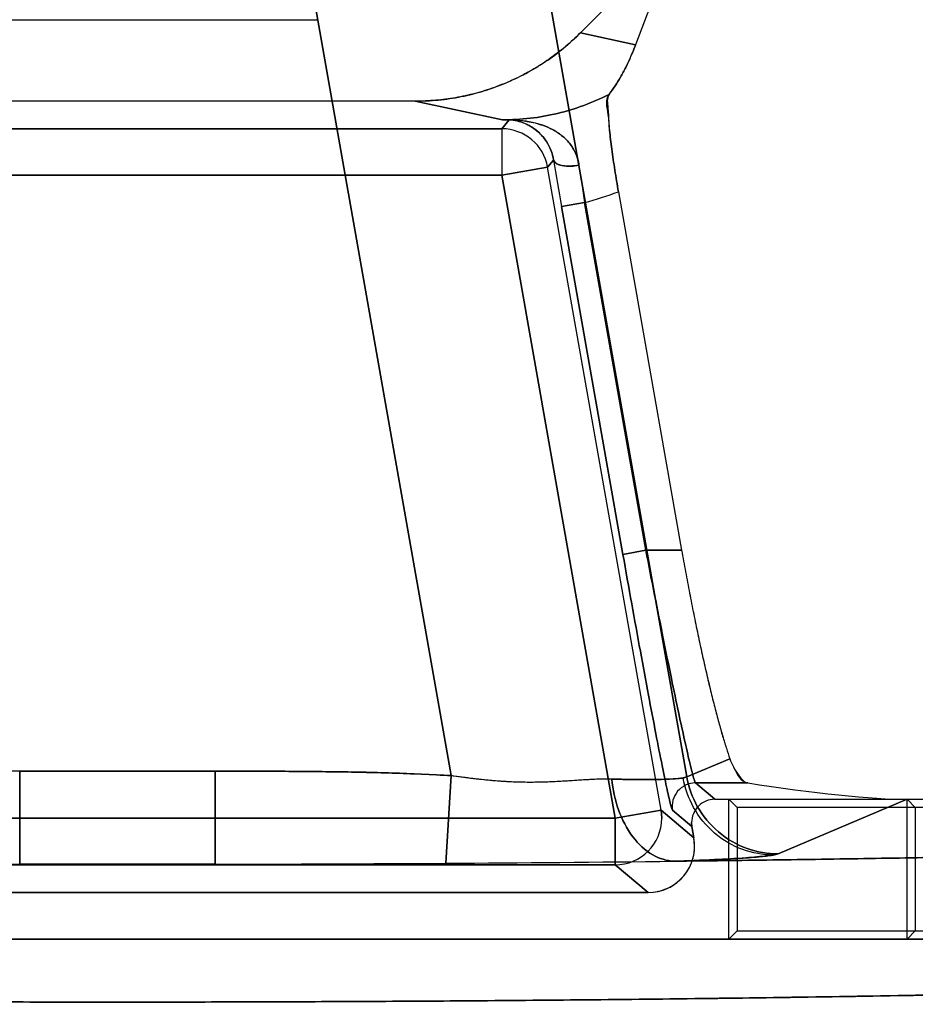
# Model space of a CAD drawing. Header units: millimetres. Extents: x 0 to 297, y 0 to 210.
# Tile 407 of 455: x 240.41 to 240.545, y 160.307 to 160.455. Entities that reach past the tile are written whole.
import ezdxf

# ---------------------------------------------------------------- set-up
doc = ezdxf.new("R2010")
doc.units = ezdxf.units.MM
doc.header["$LTSCALE"] = 16.335
doc.layers.get('0').update_dxf_attribs({"linetype": 'CONTINUOUS'})
for name, color, linetype in [('AXES_REF', 7, 'CONTINUOUS'), ('INTFCLR_1', 7, 'CONTINUOUS'), ('INTFCLR_72935', 7, 'CONTINUOUS')]:
    doc.layers.add(name, color=color, linetype=linetype)

msp = doc.modelspace()

# ---------------------------------------------------------------- linework, layer by layer
at = {"color": 7, "linetype": 'Continuous'}
for radius in [6.787079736, 6.7865, 6.743039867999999]:
    msp.add_circle((241.4889104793, 154.7114782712), radius, dxfattribs=at)
for radius, start, end in [(6.72, 278.2771290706, 261.7228709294), (6.874, 113.0825942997, 269.6189785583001)]:
    msp.add_arc((241.4889104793, 154.7114782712), radius, start, end, dxfattribs=at)
at = {"layer": 'AXES_REF', "color": 7, "linetype": 'Continuous'}
msp.add_arc((241.4889104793, 154.7114782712), 6.874, 113.0826847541, 66.9173152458, dxfattribs=at)
at = {"layer": 'AXES_REF', "color": 9, "linetype": 'Continuous'}
msp.add_arc((241.4889104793, 154.7114782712), 6.191158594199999, 94.4118118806, 85.5881881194, dxfattribs=at)
at = {"layer": 'INTFCLR_1', "color": 6, "linetype": 'Continuous'}
for p, q in [((240.4943715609, 160.4532249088), (240.508862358, 160.4677157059)), ((240.508862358, 160.4677157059), (240.5026740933, 160.4514453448)), ((240.3945956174, 160.4552006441), (240.4548339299, 160.4552006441)), ((240.4695340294, 160.4429506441), (240.3798955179, 160.4429506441)), ((240.5000858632, 160.429319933), (240.5095934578, 160.3753996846)), ((240.514589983, 160.3379506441), (240.6931266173, 160.3379506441)), ((240.5435032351, 160.3169378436), (240.5435032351, 160.3379506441)), ((240.5435032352, 160.3379506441), (240.5447375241, 160.3367163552)), ((240.544737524, 160.3367163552), (240.544737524, 160.3181721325)), ((240.5111436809, 160.3338435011), (240.5110904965, 160.3344513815)), ((240.511143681, 160.3338435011), (240.5114419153, 160.3321521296)), ((240.5045493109, 160.3239378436), (240.3448802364, 160.3239378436)), ((240.5435032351, 160.3169378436), (240.544737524, 160.3181721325)), ((240.1639025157, 160.3169378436), (240.6855270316, 160.3169378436))]:
    msp.add_line(p, q, dxfattribs=at)
at = {"layer": 'INTFCLR_1', "color": 9, "linetype": 'Continuous'}
for p, q in [((240.4882681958, 160.4665900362), (240.5103564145, 160.3413215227)), ((240.4749182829, 160.3415111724), (240.4539310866, 160.4605354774)), ((240.4943715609, 160.4532249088), (240.5026740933, 160.4514453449)), ((240.4826651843, 160.4401361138), (240.4695340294, 160.4429506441)), ((240.4825446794, 160.4387942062), (240.4836598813, 160.440123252)), ((240.4836598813, 160.440123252), (240.4826651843, 160.4401361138)), ((240.3668848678, 160.4387942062), (240.4825446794, 160.4387942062)), ((240.4825446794, 160.4387942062), (240.4825446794, 160.4317952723)), ((240.4894372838, 160.4330106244), (240.4903332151, 160.4340783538)), ((240.4894372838, 160.4330106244), (240.4825446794, 160.4317952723)), ((240.5064884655, 160.3363085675), (240.4894372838, 160.4330106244)), ((240.3668848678, 160.4317952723), (240.4825446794, 160.4317952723)), ((240.4995958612, 160.3350932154), (240.4825446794, 160.4317952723)), ((240.4949845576, 160.427702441), (240.4915382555, 160.427094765)), ((240.5042069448, 160.3753996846), (240.4949845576, 160.427702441)), ((240.4915382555, 160.427094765), (240.5007606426, 160.3747920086)), ((240.5007606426, 160.3747920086), (240.5042069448, 160.3753996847)), ((240.5095934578, 160.3753996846), (240.5042069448, 160.3753996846)), ((240.5168439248, 160.3440615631), (240.5103564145, 160.3413215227)), ((240.4100255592, 160.3421813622), (240.4100255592, 160.3281898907)), ((240.439403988, 160.3421813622), (240.4100255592, 160.3421813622)), ((240.439403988, 160.3281898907), (240.439403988, 160.3421813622)), ((240.4749182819, 160.3415111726), (240.4741312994, 160.3283358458)), ((240.5103564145, 160.3413215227), (240.5098205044, 160.3411717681)), ((240.514589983, 160.3379506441), (240.5116649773, 160.3404050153)), ((240.5195313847, 160.3404050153), (240.5116649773, 160.3404050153)), ((240.5240912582, 160.3297518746), (240.5435032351, 160.3379506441)), ((240.4995958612, 160.3350932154), (240.5064884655, 160.3363085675)), ((240.5064884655, 160.3363085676), (240.5065943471, 160.3350932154)), ((240.5114419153, 160.3321521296), (240.5064884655, 160.3363085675)), ((240.5082186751, 160.3362978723), (240.5111436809, 160.3338435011)), ((240.3498336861, 160.3350932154), (240.4995958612, 160.3350932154)), ((240.4995958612, 160.3350932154), (240.4995958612, 160.3280942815)), ((240.523337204, 160.3295636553), (240.5240912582, 160.3297518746)), ((240.4995958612, 160.3280942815), (240.3498336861, 160.3280942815)), ((240.439403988, 160.3281898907), (240.4100255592, 160.3281898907)), ((240.4995958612, 160.3280942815), (240.5045493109, 160.3239378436))]:
    msp.add_line(p, q, dxfattribs=at)
at = {"layer": 'INTFCLR_1', "color": 7, "linetype": 'Continuous'}
for p, q in [((240.4832650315, 160.4401402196), (240.4833591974, 160.4401385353)), ((240.4836598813, 160.440123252), (240.4837690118, 160.4401306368)), ((240.4990976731, 160.3409866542), (240.4967723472, 160.3409585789))]:
    msp.add_line(p, q, dxfattribs=at)
at = {"layer": 'INTFCLR_1', "color": 9, "linetype": 'Continuous'}
for centre, radius, start, end in [((240.4838447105, 160.5666221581), 0.126491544, 269.4657124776, 269.9657113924), ((240.4825426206, 160.4317928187), 0.007001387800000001, 10.016848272, 89.98315170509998), ((241.4143705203, 160.589933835), 0.9370890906, 189.5738521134, 190.0071559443), ((240.8170875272, 160.4783285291), 0.3260571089, 187.9336634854, 188.9323099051), ((240.482664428, 160.4753993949), 0.0492623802, 284.4829175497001, 290.7102271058), ((240.511666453, 160.3369044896), 0.003500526, 90.02415459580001, 189.9398273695), ((240.4995925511, 160.3350960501), 0.007001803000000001, 270.0270861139, 359.9768037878)]:
    msp.add_arc(centre, radius, start, end, dxfattribs=at)
at = {"layer": 'INTFCLR_1', "color": 6, "linetype": 'Continuous'}
for centre, radius, start, end in [((240.5145881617, 160.3344529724), 0.003497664, 89.97016535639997, 180.0260600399), ((240.5045499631, 160.3309362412), 0.006998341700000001, 269.9946619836, 10.0052513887), ((240.4242878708, 167.855626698), 7.5274502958, 269.627109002, 269.8914412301), ((240.4251429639, 167.8553168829), 7.527140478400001, 270.1085534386, 270.3728965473), ((240.4289212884, 167.3033717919), 6.9751823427, 270.3713682, 270.6532151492), ((240.4247147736, 168.0146315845), 7.6864557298, 269.8905047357, 270.1094952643)]:
    msp.add_arc(centre, radius, start, end, dxfattribs=at)
msp.add_ellipse((240.5214296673, 160.3426192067), major_axis=(0.0261618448, -0.0039738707), ratio=0.0936581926, start_param=-1.6291866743, end_param=-0.5525328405, dxfattribs=at)
for points, knots in [([(240.4943715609, 160.4532249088), (240.4936439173, 160.4524972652), (240.4921260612, 160.4511077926), (240.4896732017, 160.4492306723), (240.4870615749, 160.4475743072), (240.4843120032, 160.4461534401), (240.4814592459, 160.4449844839), (240.4785425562, 160.44407741), (240.4755859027, 160.4434310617), (240.4725807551, 160.443038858), (240.4705567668, 160.4429506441), (240.4695340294, 160.4429506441)], [0, 0, 0, 0, 0.1119609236, 0.2235464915, 0.335643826, 0.4479966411, 0.5598491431, 0.6706416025, 0.7799103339, 0.8887251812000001, 1, 1, 1, 1]), ([(240.4986822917, 160.4439634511), (240.4989935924, 160.4443773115), (240.4995885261, 160.4452286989), (240.5004196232, 160.4465882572), (240.5012225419, 160.4480847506), (240.5019848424, 160.4497138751), (240.5024535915, 160.4508655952), (240.5026740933, 160.4514453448)], [0, 0, 0, 0, 0.1826345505, 0.3659832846, 0.5616736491, 0.7812534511, 1, 1, 1, 1]), ([(240.4986822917, 160.4439634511), (240.4982682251, 160.4434129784), (240.4985761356, 160.4418447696), (240.49859678, 160.4396747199), (240.4988558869, 160.4376002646), (240.4990864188, 160.4357239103), (240.4993020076, 160.4341797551), (240.4995413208, 160.4325827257), (240.4998029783, 160.4309561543), (240.4999895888, 160.4298659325), (240.5000858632, 160.429319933)], [0, 0, 0, 0, 0.1400178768, 0.2798816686, 0.4584717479, 0.5589855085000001, 0.6651364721, 0.7751652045, 0.8873012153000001, 1, 1, 1, 1]), ([(240.5095934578, 160.3753996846), (240.5097830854, 160.3743242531), (240.5101697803, 160.3721808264), (240.5107720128, 160.3689887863), (240.5113911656, 160.3658477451), (240.5120218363, 160.3627858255), (240.5126584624, 160.3598300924), (240.5132953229, 160.3570070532), (240.513926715, 160.3543419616), (240.5145469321, 160.351858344), (240.5151503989, 160.349577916), (240.5157317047, 160.3475203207), (240.5162852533, 160.3457035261), (240.5166600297, 160.3445796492), (240.5168439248, 160.3440615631)], [0, 0, 0, 0, 0.1017659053, 0.2029687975, 0.3027121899, 0.4001097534, 0.4942963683, 0.5844706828, 0.6697964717, 0.7495265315, 0.8230208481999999, 0.8896173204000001, 0.9487681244, 1, 1, 1, 1]), ([(240.5168439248, 160.3440615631), (240.5169941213, 160.3436384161), (240.517376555, 160.3427336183), (240.5181950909, 160.3414916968), (240.5189625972, 160.3404946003), (240.5195313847, 160.3404050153)], [0, 0, 0, 0, 0.2911871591, 0.6265910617, 1, 1, 1, 1]), ([(240.5084419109, 160.3286428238), (240.5109367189, 160.328671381), (240.5158999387, 160.3287310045), (240.5233029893, 160.3288285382), (240.5306204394, 160.3289336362), (240.5378459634, 160.3290462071), (240.5449732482, 160.3291661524), (240.5519961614, 160.3292933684), (240.5589085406, 160.3294277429), (240.5657044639, 160.3295691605), (240.5723779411, 160.3297174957), (240.5789232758, 160.3298726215), (240.5853346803, 160.3300343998), (240.591606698, 160.3302026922), (240.5977337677, 160.3303773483), (240.6037106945, 160.3305582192), (240.6095321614, 160.3307451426), (240.6151932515, 160.3309379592), (240.620688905, 160.331136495), (240.6260145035, 160.3313405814), (240.6311652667, 160.3315500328), (240.6361368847, 160.3317646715), (240.6409248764, 160.3319843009), (240.6455252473, 160.3322087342), (240.6499338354, 160.3324377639), (240.6541469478, 160.3326711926), (240.6581607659, 160.332908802), (240.6619719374, 160.3331503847), (240.6655770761, 160.3333957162), (240.6689731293, 160.3336445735), (240.6721571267, 160.3338967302), (240.6751263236, 160.3341519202), (240.6778782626, 160.3344099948), (240.6804102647, 160.3346703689), (240.6827211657, 160.3349338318), (240.6848057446, 160.3351966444), (240.6866726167, 160.3354694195), (240.6882879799, 160.3357176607), (240.6900829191, 160.3361193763), (240.6914971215, 160.3361712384), (240.6936029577, 160.337560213), (240.6931266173, 160.3379506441)], [0, 0, 0, 0, 0.0403244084, 0.08022268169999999, 0.1196604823, 0.158603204, 0.1970177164, 0.2348698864, 0.2721280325, 0.3087585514, 0.3447311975, 0.3800131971, 0.4145757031, 0.4483870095, 0.4814196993, 0.5136432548, 0.5450319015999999, 0.5755562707, 0.6051923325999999, 0.6339120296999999, 0.6616931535, 0.6885090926, 0.7143394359, 0.7391592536, 0.7629498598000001, 0.7856881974, 0.8073570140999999, 0.8279356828, 0.8474088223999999, 0.8657587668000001, 0.8829705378, 0.8990301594, 0.9139245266, 0.9276417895, 0.9401714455, 0.951504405, 0.9616333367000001, 0.9705528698, 0.9782603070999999, 0.9900456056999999, 1, 1, 1, 1]), ([(240.1639025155, 160.3169378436), (240.1631900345, 160.3163314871), (240.1666608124, 160.3150376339), (240.1689406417, 160.3147715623), (240.1727906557, 160.3141361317), (240.1771037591, 160.3136733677), (240.1824228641, 160.3131581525), (240.1885660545, 160.3126711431), (240.1956667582, 160.3121835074), (240.2035937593, 160.3117131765), (240.2123214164, 160.3112593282), (240.2218174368, 160.3108244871), (240.2320445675, 160.3104102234), (240.2429690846, 160.3100179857), (240.2545476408, 160.3096493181), (240.2667386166, 160.3093055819), (240.2794887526, 160.3089882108), (240.2927578, 160.308698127), (240.3065020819, 160.3084362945), (240.3206684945, 160.3082037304), (240.3351975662, 160.3080013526), (240.3500418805, 160.307829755), (240.3651555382, 160.3076894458), (240.3804865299, 160.3075809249), (240.3959765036, 160.3075046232), (240.4115628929, 160.3074608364), (240.4271805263, 160.3074496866), (240.4427742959, 160.3074711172), (240.4582927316, 160.3075249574), (240.4736894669, 160.3076110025), (240.4889111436, 160.3077289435), (240.5039042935, 160.3078783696), (240.518611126, 160.308058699), (240.5329741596, 160.3082691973), (240.5469397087, 160.3085089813), (240.560464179, 160.308777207), (240.5734956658, 160.309072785), (240.5859891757, 160.3093946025), (240.5979008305, 160.3097413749), (240.6092001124, 160.3101121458), (240.6198390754, 160.3105053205), (240.6297861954, 160.3109195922), (240.6390015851, 160.31135315), (240.647456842, 160.3118045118), (240.6551186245, 160.3122717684), (240.661954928, 160.3127519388), (240.6678569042, 160.3132371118), (240.6727251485, 160.3137078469), (240.6765447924, 160.3141575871), (240.6793559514, 160.3145407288), (240.6815514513, 160.314942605), (240.6832982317, 160.3152427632), (240.686270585, 160.3163050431), (240.6855270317, 160.3169378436)], [0, 0, 0, 0, 0.005364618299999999, 0.0105103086, 0.0174735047, 0.0261349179, 0.0359631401, 0.0479194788, 0.0615367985, 0.0767520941, 0.0934596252, 0.1116466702, 0.1312601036, 0.1521500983, 0.1743285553, 0.197685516, 0.2220813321, 0.2474609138, 0.273788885, 0.3009058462, 0.3287025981, 0.3571072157, 0.3860294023, 0.4153686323, 0.4450179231, 0.4748505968, 0.5047419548, 0.5345700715, 0.5642659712, 0.5937258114, 0.6228569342, 0.6515502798, 0.6797013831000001, 0.707192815, 0.7339173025, 0.7597921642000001, 0.7847578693, 0.8086595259, 0.8314541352, 0.8530886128, 0.8734848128, 0.8924998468, 0.9101750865, 0.9263842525, 0.9410518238, 0.9541875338, 0.9656850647, 0.9749912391, 0.9822753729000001, 0.9876216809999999, 0.9915377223, 0.9944014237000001, 1, 1, 1, 1])]:
    msp.add_open_spline(points, degree=3, knots=knots, dxfattribs=at)
at = {"layer": 'INTFCLR_1', "color": 9, "linetype": 'Continuous'}
for points, knots in [([(240.4826651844, 160.4401361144), (240.4854305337, 160.4401345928), (240.4909778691, 160.4407833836), (240.4962198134, 160.4427120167), (240.4986822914, 160.4439634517)], [0, 0, 0, 0, 0.5002826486, 1, 1, 1, 1]), ([(240.4941511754, 160.4333240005), (240.4937202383, 160.4332442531), (240.4926802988, 160.4331471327), (240.4913505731, 160.4331884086), (240.4904035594, 160.4337551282), (240.4903332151, 160.4340783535)], [0, 0, 0, 0, 0.3213345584, 0.7574586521, 1, 1, 1, 1]), ([(240.5007606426, 160.3747920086), (240.5011973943, 160.3723150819), (240.5020627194, 160.3674542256), (240.5033444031, 160.3603942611), (240.5045533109, 160.3538750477), (240.505644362, 160.3481420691), (240.5064659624, 160.3439573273), (240.5070389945, 160.34116361), (240.5073828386, 160.3395261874), (240.5076787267, 160.33823003), (240.5078926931, 160.337254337), (240.5080862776, 160.3366777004), (240.5081497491, 160.3363556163), (240.5082186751, 160.3362978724)], [0, 0, 0, 0, 0.1923729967, 0.3776316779, 0.5488160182, 0.6994950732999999, 0.8240116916, 0.8749520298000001, 0.9176942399, 0.9518262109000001, 0.9770472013, 0.9931225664, 1, 1, 1, 1]), ([(240.5116649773, 160.3404050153), (240.5115988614, 160.3404554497), (240.5115301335, 160.3407501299), (240.5113407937, 160.3412734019), (240.5111244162, 160.3421612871), (240.5108294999, 160.3433394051), (240.5104852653, 160.3448281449), (240.509912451, 160.3473676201), (240.5090907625, 160.3511718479), (240.5079997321, 160.3563837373), (240.5067907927, 160.36231037), (240.5055091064, 160.3687285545), (240.5046437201, 160.3731477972), (240.5042069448, 160.3753996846)], [0, 0, 0, 0, 0.006969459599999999, 0.0231066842, 0.0483763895, 0.0825470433, 0.1253184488, 0.176278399, 0.300805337, 0.4514586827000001, 0.6225820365, 0.8077478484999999, 1, 1, 1, 1]), ([(240.4394039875, 160.3421813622), (240.4423662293, 160.3421813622), (240.4482904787, 160.3421762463), (240.4571741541, 160.3421134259), (240.4660522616, 160.3419363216), (240.4719646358, 160.3416875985), (240.4749182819, 160.3415111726)], [0, 0, 0, 0, 0.2500000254, 0.5000000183, 0.7500000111, 1, 1, 1, 1]), ([(240.5098205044, 160.3411717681), (240.5093268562, 160.3410847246), (240.5080495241, 160.3409886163), (240.5057407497, 160.3409163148), (240.5026634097, 160.3409160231), (240.5003637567, 160.340956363), (240.4990976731, 160.3409866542)], [0, 0, 0, 0, 0.1401124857, 0.3570700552, 0.6460047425, 1, 1, 1, 1]), ([(240.4990976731, 160.3409866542), (240.4992498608, 160.3394230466), (240.4999038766, 160.3363453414), (240.5019403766, 160.332314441), (240.5048863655, 160.3294641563), (240.5073324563, 160.3286852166), (240.5084419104, 160.3286428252)], [0, 0, 0, 0, 0.2822889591, 0.5592756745, 0.8004991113, 1, 1, 1, 1]), ([(240.523337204, 160.3295636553), (240.5217976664, 160.3295742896), (240.518589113, 160.3301529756), (240.514323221, 160.3326632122), (240.5111871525, 160.3365233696), (240.5100924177, 160.3396296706), (240.5098205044, 160.3411717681)], [0, 0, 0, 0, 0.2401135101, 0.4970672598, 0.7557827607, 1, 1, 1, 1]), ([(240.5240912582, 160.3297518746), (240.5225278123, 160.3297563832), (240.5192749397, 160.3303197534), (240.5149386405, 160.3328105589), (240.5117456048, 160.3366644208), (240.5106313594, 160.3397779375), (240.5103564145, 160.3413215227)], [0, 0, 0, 0, 0.2418458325, 0.4995103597, 0.7574691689, 1, 1, 1, 1]), ([(240.5084419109, 160.3286428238), (240.5101983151, 160.3286988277), (240.5133902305, 160.3288154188), (240.5176614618, 160.3290262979), (240.5208715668, 160.3292575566), (240.5226469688, 160.3294419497), (240.523337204, 160.3295636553)], [0, 0, 0, 0, 0.3531130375, 0.6418318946, 0.8591638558, 1, 1, 1, 1])]:
    msp.add_open_spline(points, degree=3, knots=knots, dxfattribs=at)
at = {"layer": 'INTFCLR_1', "color": 7, "linetype": 'Continuous'}
for points, knots in [([(240.4941511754, 160.4333240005), (240.4940655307, 160.4339401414), (240.4937321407, 160.4351176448), (240.4928000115, 160.4366305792), (240.4915902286, 160.4378163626), (240.4902093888, 160.4387056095), (240.4887187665, 160.4393499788), (240.4864257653, 160.4399927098), (240.4845686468, 160.440166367), (240.4832650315, 160.4401402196)], [0, 0, 0, 0, 0.1329342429, 0.2574200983, 0.3756536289, 0.4919354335, 0.6064872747, 0.7213634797, 1, 1, 1, 1]), ([(240.4833591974, 160.4401385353), (240.4841492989, 160.4401504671), (240.4856686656, 160.4398654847), (240.4877419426, 160.4387263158), (240.4891405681, 160.4371992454), (240.4899797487, 160.4355633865), (240.4902487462, 160.4345915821), (240.4903332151, 160.4340783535)], [0, 0, 0, 0, 0.2369385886, 0.4513754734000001, 0.7004876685, 0.8440382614, 1, 1, 1, 1]), ([(240.4990976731, 160.3409866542), (240.4973398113, 160.3410287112), (240.4946227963, 160.3408425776), (240.4914141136, 160.3406369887), (240.489445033, 160.3405476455), (240.4873845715, 160.3404917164), (240.4847466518, 160.3405084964), (240.48152436, 160.3406932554), (240.478799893, 160.3409778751), (240.4765907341, 160.3412670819), (240.4754764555, 160.3414280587), (240.4749182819, 160.3415111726)], [0, 0, 0, 0, 0.2175844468, 0.3362508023, 0.3980173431, 0.4614651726, 0.5913035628, 0.7243060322, 0.8606889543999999, 0.9301686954, 1, 1, 1, 1]), ([(240.4956249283, 160.340903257), (240.4949329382, 160.3408639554), (240.4936321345, 160.3407804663), (240.4915647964, 160.3406481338), (240.4897315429, 160.3405564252), (240.4879907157, 160.3405080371), (240.4864315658, 160.340497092), (240.4846628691, 160.3405289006), (240.4826521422, 160.3406253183), (240.4803617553, 160.3408091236), (240.4777514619, 160.3411044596), (240.4759030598, 160.3413631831), (240.4749182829, 160.3415111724)], [0, 0, 0, 0, 0.1001047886, 0.1882581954, 0.2991971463, 0.3651865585, 0.4397682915, 0.5243703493, 0.6206473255, 0.7304625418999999, 0.8561722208, 1, 1, 1, 1])]:
    msp.add_open_spline(points, degree=3, knots=knots, dxfattribs=at)
at = {"layer": 'INTFCLR_72935', "color": 6, "linetype": 'Continuous'}
for p, q in [((240.5088618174, 160.4677187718), (240.4943679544, 160.4532249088)), ((240.5088618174, 160.4677187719), (240.5026722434, 160.4514449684)), ((240.3945956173, 160.4552006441), (240.45483393, 160.4552006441)), ((240.4695304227, 160.4429506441), (240.3798991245, 160.4429506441)), ((240.5000856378, 160.4293212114), (240.5095934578, 160.3753996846)), ((240.5145899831, 160.3379506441), (240.6931266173, 160.3379506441)), ((240.5166957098, 160.3169378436), (240.5166957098, 160.3379506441)), ((240.5166957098, 160.3379506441), (240.5179299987, 160.3367163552)), ((240.5179299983, 160.3367163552), (240.5179299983, 160.3181721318)), ((240.6926850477, 160.3367163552), (240.5179299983, 160.3367163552)), ((240.5110904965, 160.3344513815), (240.5111436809, 160.3338435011)), ((240.5114419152, 160.3321521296), (240.5111436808, 160.3338435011)), ((240.511548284, 160.3309363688), (240.5114419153, 160.3321521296)), ((240.3448802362, 160.3239378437), (240.504549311, 160.3239378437)), ((240.5166957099, 160.3169378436), (240.5179299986, 160.3181721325)), ((240.5179299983, 160.3181721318), (240.68598076, 160.3181721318)), ((240.6855270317, 160.3169378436), (240.1639025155, 160.3169378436))]:
    msp.add_line(p, q, dxfattribs=at)
at = {"layer": 'INTFCLR_72935', "color": 9, "linetype": 'Continuous'}
for p, q in [((240.5103564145, 160.3413215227), (240.4882681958, 160.4665900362)), ((240.4539310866, 160.4605354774), (240.4749182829, 160.3415111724)), ((240.5026722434, 160.4514449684), (240.4943679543, 160.4532249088)), ((240.4695304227, 160.4429506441), (240.4826615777, 160.4401361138)), ((240.4836598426, 160.4401232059), (240.4825446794, 160.4387942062)), ((240.4826615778, 160.4401361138), (240.4836598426, 160.4401232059)), ((240.4825446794, 160.4387942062), (240.3668848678, 160.4387942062)), ((240.4825446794, 160.4387942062), (240.4825446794, 160.4317952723)), ((240.4903332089, 160.4340783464), (240.4894372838, 160.4330106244)), ((240.4825446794, 160.4317952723), (240.4894372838, 160.4330106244)), ((240.5064884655, 160.3363085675), (240.4894372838, 160.4330106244)), ((240.4825446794, 160.4317952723), (240.3668848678, 160.4317952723)), ((240.4825446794, 160.4317952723), (240.4995958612, 160.3350932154)), ((240.4915380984, 160.4270956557), (240.4949844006, 160.4277033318)), ((240.5042069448, 160.3753996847), (240.4949844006, 160.4277033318)), ((240.5007606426, 160.3747920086), (240.4915380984, 160.4270956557)), ((240.5042069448, 160.3753996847), (240.5007606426, 160.3747920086)), ((240.5042069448, 160.3753996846), (240.5095934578, 160.3753996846)), ((240.5103564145, 160.3413215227), (240.5168439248, 160.3440615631)), ((240.4100255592, 160.3281898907), (240.4100255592, 160.3421813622)), ((240.4100255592, 160.3421813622), (240.439403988, 160.3421813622)), ((240.439403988, 160.3421813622), (240.439403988, 160.3281898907)), ((240.4741312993, 160.3283358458), (240.474918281, 160.3415111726)), ((240.5116649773, 160.3404050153), (240.514589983, 160.3379506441)), ((240.5116649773, 160.3404050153), (240.5195313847, 160.3404050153)), ((240.5435032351, 160.3379506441), (240.5240912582, 160.3297518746)), ((240.5064884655, 160.3363085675), (240.4995958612, 160.3350932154)), ((240.5065943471, 160.3350932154), (240.5064884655, 160.3363085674)), ((240.5064884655, 160.3363085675), (240.5114419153, 160.3321521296)), ((240.5111436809, 160.3338435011), (240.5082186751, 160.3362978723)), ((240.4995958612, 160.3350932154), (240.3498336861, 160.3350932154)), ((240.4995958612, 160.3280942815), (240.4995958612, 160.3350932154)), ((240.3498336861, 160.3280942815), (240.4995958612, 160.3280942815)), ((240.4100255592, 160.3281898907), (240.439403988, 160.3281898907)), ((240.5045493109, 160.3239378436), (240.4995958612, 160.3280942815))]:
    msp.add_line(p, q, dxfattribs=at)
at = {"layer": 'INTFCLR_72935', "color": 7, "linetype": 'Continuous'}
for p, q in [((240.4833589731, 160.4401384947), (240.4832651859, 160.4401402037)), ((240.4837693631, 160.4401306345), (240.4836598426, 160.4401232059))]:
    msp.add_line(p, q, dxfattribs=at)
at = {"layer": 'INTFCLR_72935', "color": 9, "linetype": 'Continuous'}
for centre, radius, start, end in [((240.4838411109, 160.5666233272), 0.1264927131, 269.4657142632, 269.967501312), ((240.4825426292, 160.4317928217), 0.0070013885, 10.0168369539, 89.9832218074), ((241.4142068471, 160.589905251), 0.9369228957, 189.5737935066, 190.0071185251), ((240.8389099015, 160.4815576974), 0.3481164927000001, 187.9642761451, 188.8995234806), ((240.4826608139, 160.4753993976), 0.049262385, 284.4870687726, 290.7144382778), ((240.5116664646, 160.3369044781), 0.0035005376, 90.02434360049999, 189.9398273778), ((240.4995925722, 160.3350960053), 0.0070017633, 270.026913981, 359.9771703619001)]:
    msp.add_arc(centre, radius, start, end, dxfattribs=at)
at = {"layer": 'INTFCLR_72935', "color": 6, "linetype": 'Continuous'}
for centre, radius, start, end in [((240.514588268, 160.334452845), 0.0034977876, 89.97190598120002, 180.023972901), ((240.5045500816, 160.3309360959), 0.0069982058, 269.9936908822, 0.0022340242), ((240.424285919, 167.8551841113), 7.5270077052, 269.6271019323, 269.891449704), ((240.4251423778, 167.85549404), 7.527317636, 270.1085553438, 270.3728922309), ((240.4287854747, 167.3186410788), 6.9904522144, 270.3716701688, 270.6529014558), ((240.4247147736, 168.0198929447), 7.691717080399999, 269.8905796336, 270.1094203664)]:
    msp.add_arc(centre, radius, start, end, dxfattribs=at)
msp.add_ellipse((240.5214296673, 160.3426192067), major_axis=(0.0261618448, -0.0039738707), ratio=0.0936581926, start_param=-1.6291866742, end_param=-0.5525328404, dxfattribs=at)
for points, knots in [([(240.4695304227, 160.4429506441), (240.4706806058, 160.4429506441), (240.4730002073, 160.4430643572), (240.4764537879, 160.4435785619), (240.4798427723, 160.4444345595), (240.4830994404, 160.445610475), (240.486197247, 160.4470851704), (240.4891278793, 160.448847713), (240.4918735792, 160.4508877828), (240.4935645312, 160.4524214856), (240.4943679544, 160.4532249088)], [0, 0, 0, 0, 0.1251515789, 0.2522228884, 0.3793277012, 0.5048511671, 0.6283660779, 0.7520625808, 0.8763686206, 1, 1, 1, 1]), ([(240.5026722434, 160.4514449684), (240.5024498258, 160.4508601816), (240.5019802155, 160.4497070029), (240.5012169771, 160.4480772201), (240.5004192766, 160.4465909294), (240.499589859, 160.4452333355), (240.4989963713, 160.4443831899), (240.4986819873, 160.4439651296)], [0, 0, 0, 0, 0.2207138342, 0.4390449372, 0.6345638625, 0.8154723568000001, 1, 1, 1, 1]), ([(240.5000856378, 160.4293212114), (240.4999896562, 160.4298655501), (240.499803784, 160.4309513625), (240.499543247, 160.4325703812), (240.4993049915, 160.4341590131), (240.499090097, 160.4356961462), (240.4989103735, 160.4371549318), (240.4986929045, 160.4389017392), (240.4986489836, 160.4410743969), (240.4980735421, 160.4431560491), (240.4986819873, 160.4439651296)], [0, 0, 0, 0, 0.1123979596, 0.224009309, 0.3334381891, 0.4391087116, 0.5394121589, 0.633001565, 0.7941438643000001, 1, 1, 1, 1]), ([(240.5095934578, 160.3753996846), (240.5097832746, 160.3743231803), (240.5101703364, 160.3721778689), (240.5107730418, 160.3689833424), (240.5113926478, 160.3658403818), (240.5120237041, 160.3627769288), (240.5126605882, 160.359820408), (240.5132975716, 160.356997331), (240.5139289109, 160.3543329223), (240.5145489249, 160.3518505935), (240.515151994, 160.3495722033), (240.5157327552, 160.3475165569), (240.5162859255, 160.3457017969), (240.5166602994, 160.3445788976), (240.5168439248, 160.3440615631)], [0, 0, 0, 0, 0.1018674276, 0.2031477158, 0.3029480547, 0.400394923, 0.4946225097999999, 0.5847833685, 0.6700876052, 0.7497896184, 0.8232123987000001, 0.8897154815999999, 0.9488425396, 1, 1, 1, 1]), ([(240.5168439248, 160.3440615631), (240.5169950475, 160.3436358), (240.5176140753, 160.3423123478), (240.5184673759, 160.3405725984), (240.5195313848, 160.3404050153)], [0, 0, 0, 0, 0.2954960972, 1, 1, 1, 1]), ([(240.6931266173, 160.3379506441), (240.6936029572, 160.3375602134), (240.6914971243, 160.3361712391), (240.6900829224, 160.3361193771), (240.6882879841, 160.3357176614), (240.6866726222, 160.3354694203), (240.68480575, 160.3351966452), (240.6827211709, 160.3349338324), (240.6804102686, 160.3346703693), (240.6778782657, 160.3344099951), (240.6751263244, 160.3341519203), (240.6721571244, 160.33389673), (240.6689731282, 160.3336445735), (240.6655770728, 160.333395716), (240.66197193, 160.3331503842), (240.6581607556, 160.3329088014), (240.6541469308, 160.3326711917), (240.6499338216, 160.3324377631), (240.6455252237, 160.332208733), (240.6409248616, 160.3319843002), (240.6361368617, 160.3317646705), (240.6311652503, 160.3315500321), (240.6260144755, 160.3313405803), (240.6206888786, 160.331136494), (240.6151932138, 160.3309379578), (240.6095321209, 160.3307451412), (240.6037106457, 160.3305582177), (240.5977337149, 160.3303773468), (240.5916066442, 160.3302026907), (240.5853346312, 160.3300343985), (240.5789232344, 160.3298726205), (240.5723779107, 160.3297174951), (240.5657044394, 160.3295691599), (240.5589085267, 160.3294277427), (240.5519961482, 160.3292933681), (240.54497324, 160.3291661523), (240.5378459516, 160.329046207), (240.5306204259, 160.328933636), (240.5233029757, 160.3288285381), (240.5158999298, 160.3287310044), (240.5109367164, 160.3286713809), (240.5084419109, 160.3286428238)], [0, 0, 0, 0, 0.0099543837, 0.0217396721, 0.0294471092, 0.0383666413, 0.0484955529, 0.05982853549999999, 0.072358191, 0.08607545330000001, 0.1009698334, 0.1170294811, 0.134241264, 0.15259115, 0.1720643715, 0.1926430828, 0.214311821, 0.2370503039, 0.2608407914, 0.2856607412, 0.3114909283, 0.3383070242, 0.3660880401, 0.3948078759, 0.4244438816, 0.45496835, 0.4863569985, 0.518580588, 0.5516133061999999, 0.5854245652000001, 0.6199870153, 0.6552689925, 0.6912415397, 0.7278720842, 0.765130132, 0.8029823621, 0.8413968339, 0.8803395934, 0.9197774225, 0.9596756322, 1, 1, 1, 1]), ([(240.6855270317, 160.3169378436), (240.6862395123, 160.3163314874), (240.6827687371, 160.3150376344), (240.680488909, 160.3147715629), (240.676638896, 160.3141361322), (240.6723257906, 160.313673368), (240.667006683, 160.3131581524), (240.6608634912, 160.312671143), (240.6537627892, 160.3121835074), (240.6458357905, 160.3117131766), (240.6371081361, 160.3112593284), (240.6276121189, 160.3108244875), (240.6173849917, 160.3104102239), (240.6064604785, 160.3100179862), (240.5948819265, 160.3096493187), (240.5826909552, 160.3093055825), (240.5699408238, 160.3089882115), (240.5566717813, 160.3086981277), (240.5429275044, 160.3084362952), (240.5287610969, 160.308203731), (240.5142320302, 160.3080013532), (240.499387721, 160.3078297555), (240.4842740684, 160.3076894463), (240.4689430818, 160.3075809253), (240.453453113, 160.3075046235), (240.4378667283, 160.3074608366), (240.4222490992, 160.3074496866), (240.4066553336, 160.307471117), (240.3911369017, 160.3075249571), (240.3757401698, 160.3076110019), (240.3605184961, 160.3077289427), (240.3455253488, 160.3078783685), (240.3308185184, 160.3080586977), (240.3164554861, 160.3082691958), (240.3024899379, 160.3085089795), (240.2889654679, 160.3087772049), (240.2759339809, 160.3090727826), (240.2634404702, 160.3093945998), (240.2515288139, 160.3097413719), (240.2402295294, 160.3101121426), (240.2295905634, 160.3105053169), (240.2196434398, 160.3109195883), (240.2104280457, 160.3113531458), (240.2019727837, 160.3118045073), (240.194310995, 160.3122717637), (240.1874746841, 160.3127519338), (240.181572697, 160.313237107), (240.1767044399, 160.3137078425), (240.1728847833, 160.3141575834), (240.170073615, 160.3145407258), (240.1678781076, 160.3149426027), (240.1661313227, 160.3152427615), (240.1631589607, 160.3163050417), (240.1639025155, 160.3169378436)], [0, 0, 0, 0, 0.005364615, 0.0105103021, 0.0174734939, 0.0261349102, 0.035963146, 0.0479194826, 0.0615367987, 0.0767520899, 0.0934596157, 0.1116466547, 0.1312600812, 0.1521500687, 0.1743285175, 0.1976854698, 0.2220812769, 0.2474608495, 0.2737888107, 0.3009057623, 0.3287025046, 0.3571071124, 0.3860292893, 0.4153685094, 0.445017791, 0.474850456, 0.5047418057, 0.5345699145, 0.5642658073, 0.5937256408, 0.6228567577, 0.6515500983, 0.6797011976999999, 0.7071926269, 0.7339171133, 0.7597919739, 0.7847576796, 0.8086593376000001, 0.8314539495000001, 0.8530884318, 0.8734846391, 0.8924996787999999, 0.9101749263, 0.9263841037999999, 0.941051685, 0.9541874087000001, 0.965684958, 0.9749911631, 0.9822753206, 0.9876216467, 0.9915377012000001, 0.9944014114, 1, 1, 1, 1])]:
    msp.add_open_spline(points, degree=3, knots=knots, dxfattribs=at)
at = {"layer": 'INTFCLR_72935', "color": 9, "linetype": 'Continuous'}
for points, knots in [([(240.498681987, 160.4439651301), (240.496219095, 160.4427131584), (240.4909761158, 160.440783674), (240.4854275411, 160.4401345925), (240.4826615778, 160.4401361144)], [0, 0, 0, 0, 0.4997172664, 1, 1, 1, 1]), ([(240.4903332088, 160.4340783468), (240.4904383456, 160.4335952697), (240.4920746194, 160.4330358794), (240.4933090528, 160.4331683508), (240.4941512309, 160.4333242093)], [0, 0, 0, 0, 0.3659772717, 1, 1, 1, 1]), ([(240.5082186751, 160.3362978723), (240.5081497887, 160.3363556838), (240.5080862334, 160.3366776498), (240.5078927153, 160.3372543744), (240.5076787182, 160.3382300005), (240.5073828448, 160.3395261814), (240.5070389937, 160.3411636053), (240.5064659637, 160.3439573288), (240.5056443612, 160.3481420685), (240.5045533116, 160.3538750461), (240.5033444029, 160.3603942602), (240.5020627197, 160.3674542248), (240.5011973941, 160.3723150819), (240.5007606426, 160.3747920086)], [0, 0, 0, 0, 0.0068784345, 0.0229525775, 0.0481731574, 0.0823054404, 0.1250479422, 0.1759883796, 0.3005048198, 0.4511839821, 0.6223682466, 0.8076269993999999, 1, 1, 1, 1]), ([(240.5042069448, 160.3753996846), (240.5046437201, 160.3731477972), (240.5055091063, 160.3687285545), (240.5067907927, 160.36231037), (240.5079997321, 160.3563837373), (240.5090907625, 160.3511718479), (240.509912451, 160.3473676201), (240.5104852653, 160.3448281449), (240.5108294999, 160.3433394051), (240.5111244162, 160.3421612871), (240.5113407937, 160.3412734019), (240.5115301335, 160.3407501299), (240.5115988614, 160.3404554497), (240.5116649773, 160.3404050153)], [0, 0, 0, 0, 0.1922521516, 0.3774179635, 0.5485413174, 0.699194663, 0.8237216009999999, 0.8746815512, 0.9174529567, 0.9516236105, 0.9768933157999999, 0.9930305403, 1, 1, 1, 1]), ([(240.4100255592, 160.3421813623), (240.4070633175, 160.3421816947), (240.4011390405, 160.3421768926), (240.3922554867, 160.3421117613), (240.3833769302, 160.3419430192), (240.3774655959, 160.3416757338), (240.374511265, 160.3415111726)], [0, 0, 0, 0, 0.2500000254, 0.5000000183, 0.7500000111, 1, 1, 1, 1]), ([(240.474918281, 160.3415111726), (240.4719653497, 160.3416729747), (240.4660490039, 160.3419447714), (240.4571677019, 160.3421116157), (240.4482863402, 160.3421769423), (240.4423647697, 160.3421816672), (240.439403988, 160.3421813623)], [0, 0, 0, 0, 0.2499999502, 0.4999999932, 0.7500000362, 1, 1, 1, 1]), ([(240.4990976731, 160.3409866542), (240.4982460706, 160.3409968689), (240.4964893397, 160.3409697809), (240.4937799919, 160.3407888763), (240.4914203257, 160.3406361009), (240.4894487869, 160.3405492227), (240.487389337, 160.3404909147), (240.4847546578, 160.3405087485), (240.4815329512, 160.3406922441), (240.4788041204, 160.340977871), (240.4765908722, 160.3412657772), (240.4754753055, 160.3414257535), (240.4749182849, 160.3415111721)], [0, 0, 0, 0, 0.1053816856, 0.217259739, 0.3359540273, 0.3979652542, 0.4614351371, 0.5908736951, 0.7238358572, 0.860559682, 0.9302706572, 1, 1, 1, 1]), ([(240.4990976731, 160.3409866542), (240.5005645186, 160.3409505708), (240.5031646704, 160.3409167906), (240.5065602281, 160.3409086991), (240.5088177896, 160.3410661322), (240.5100160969, 160.3411423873), (240.5103564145, 160.3413215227)], [0, 0, 0, 0, 0.3900097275, 0.6925847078, 0.8977761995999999, 1, 1, 1, 1]), ([(240.5084419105, 160.3286428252), (240.5073324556, 160.3286852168), (240.5048863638, 160.3294641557), (240.5019403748, 160.3323144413), (240.4999038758, 160.3363453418), (240.4992498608, 160.3394230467), (240.4990976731, 160.3409866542)], [0, 0, 0, 0, 0.1995010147, 0.4407244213, 0.7177110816, 1, 1, 1, 1]), ([(240.5103564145, 160.3413215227), (240.5106313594, 160.3397779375), (240.5117456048, 160.3366644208), (240.5149386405, 160.3328105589), (240.5192749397, 160.3303197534), (240.5225278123, 160.3297563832), (240.5240912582, 160.3297518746)], [0, 0, 0, 0, 0.2425308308, 0.5004896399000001, 0.758154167, 1, 1, 1, 1]), ([(240.5240912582, 160.3297518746), (240.5235953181, 160.3295424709), (240.5219536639, 160.3293926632), (240.51879472, 160.3290729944), (240.5140899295, 160.3288500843), (240.510477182, 160.3287077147), (240.5084419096, 160.3286428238)], [0, 0, 0, 0, 0.1028334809, 0.3086057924, 0.6110232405, 1, 1, 1, 1])]:
    msp.add_open_spline(points, degree=3, knots=knots, dxfattribs=at)
at = {"layer": 'INTFCLR_72935', "color": 7, "linetype": 'Continuous'}
for points, knots in [([(240.4832651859, 160.4401402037), (240.483601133, 160.4401469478), (240.4846352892, 160.4401173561), (240.4864735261, 160.4399530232), (240.4884652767, 160.4394577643), (240.4902010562, 160.4387101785), (240.491581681, 160.4378234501), (240.4927945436, 160.4366385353), (240.493730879, 160.4351218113), (240.4940653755, 160.43394196), (240.4941512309, 160.4333242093)], [0, 0, 0, 0, 0.0717826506, 0.2208773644, 0.3935592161, 0.5075474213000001, 0.6233329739, 0.7421456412, 0.8667617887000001, 1, 1, 1, 1]), ([(240.4903332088, 160.4340783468), (240.490248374, 160.4345924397), (240.4899792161, 160.4355658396), (240.4892256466, 160.4370320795), (240.4881239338, 160.4383297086), (240.4862160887, 160.4396877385), (240.4844894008, 160.4401555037), (240.4833589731, 160.4401384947)], [0, 0, 0, 0, 0.1564227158, 0.3003849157, 0.4922790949, 0.6605966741, 1, 1, 1, 1])]:
    msp.add_open_spline(points, degree=3, knots=knots, dxfattribs=at)

doc.saveas('drawing.dxf')
